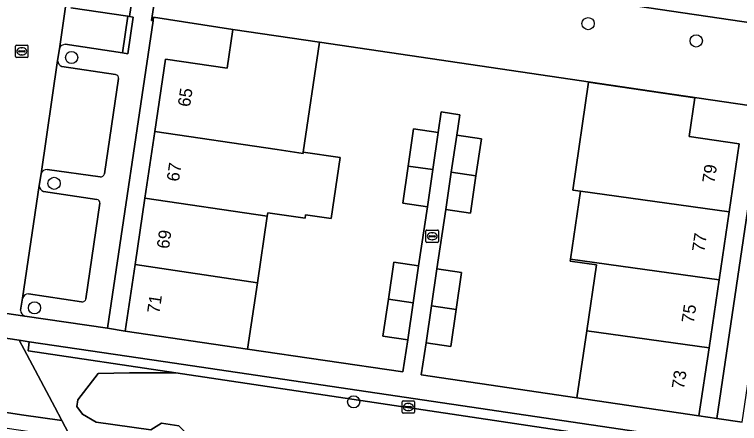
# Model space of a CAD drawing. Extents: x 164148 to 165261, y 382513 to 383432.
# Drawn here: x 164601.5 to 164659.7, y 383179.3 to 383212.1 of the extents above; entities that cross this region are included whole.
import ezdxf

# ---------------------------------------------------------------- set-up
doc = ezdxf.new("R2010")
doc.units = 0
for name, color, linetype in [('IMGEO_Boom', 7, 'Continuous'), ('IMGEO_Erf', 7, 'Continuous'), ('IMGEO_Greppel_droge_sloot', 7, 'Continuous'), ('IMGEO_Groenvoorziening', 7, 'Continuous'), ('IMGEO_Haag', 7, 'Continuous'), ('IMGEO_Kolk', 7, 'Continuous'), ('IMGEO_Muur', 7, 'Continuous'), ('IMGEO_Pand', 7, 'Continuous'), ('IMGEO_Pand_nummerreeks', 7, 'Continuous'), ('IMGEO_Parkeervlak_open', 7, 'Continuous'), ('IMGEO_Rijbaan_lokaal_open', 7, 'Continuous'), ('IMGEO_Voetpad_open', 7, 'Continuous')]:
    doc.layers.add(name, color=color, linetype=linetype)

msp = doc.modelspace()

# ---------------------------------------------------------------- linework, layer by layer
at = {"layer": 'IMGEO_Boom'}
for centre in [(164647.513, 383211.392), (164656.186, 383210.006), (164606.105, 383208.676), (164604.697, 383198.589), (164603.124, 383188.608), (164628.716, 383181.074)]:
    msp.add_circle(centre, 0.489, dxfattribs=at)
at = {"layer": 'IMGEO_Erf'}
for points in [[(164619.038, 383210.933), (164612.671, 383211.899), (164612.63, 383211.627), (164608.973, 383186.975), (164610.405, 383186.739), (164611.196, 383192.074), (164611.987, 383197.408), (164612.779, 383202.743), (164613.641, 383208.555), (164618.573, 383207.821)], [(164646.897, 383197.959), (164646.286, 383198.044), (164647.557, 383206.688), (164656.08, 383205.434), (164655.624, 383202.337), (164659.628, 383201.748), (164658.822, 383196.299), (164658.016, 383190.85), (164657.21, 383185.402), (164656.404, 383179.953), (164657.821, 383179.746), (164661.52, 383204.678), (164653.323, 383205.87), (164625.972, 383209.916), (164624.679, 383201.092), (164627.624, 383200.656), (164626.901, 383195.773), (164624.859, 383196.076), (164624.816, 383195.786), (164621.825, 383196.229), (164621.785, 383195.961), (164620.996, 383190.626), (164620.206, 383185.292), (164632.652, 383183.466), (164633.051, 383186.042), (164631.069, 383186.334), (164631.508, 383189.302), (164631.947, 383192.271), (164633.926, 383191.98), (164634.63, 383196.719), (164632.652, 383197.009), (164633.087, 383199.978), (164633.522, 383202.947), (164635.501, 383202.656), (164635.745, 383204.323), (164637.235, 383204.086), (164636.991, 383202.448), (164638.969, 383202.152), (164638.524, 383199.179), (164638.08, 383196.206), (164636.102, 383196.502), (164635.395, 383191.746), (164637.374, 383191.455), (164636.938, 383188.487), (164636.502, 383185.519), (164634.522, 383185.815), (164634.14, 383183.241), (164646.607, 383181.395), (164647.4, 383186.768), (164648.18, 383192.059), (164646.071, 383192.361), (164646.093, 383192.51)]]:
    msp.add_lwpolyline(points, close=True, dxfattribs=at)
at = {"layer": 'IMGEO_Greppel_droge_sloot'}
for points in [[(164614.468, 383183.396), (164610.738, 383183.406), (164608.245, 383183.356), (164606.611, 383181.244), (164606.53, 383180.706), (164606.976, 383180.087), (164608.081, 383179.454), (164612.464, 383178.834), (164613.319, 383179.36), (164614.693, 383179.16), (164615.59, 383178.293), (164641.818, 383174.511)], [(164646.252, 383173.695), (164653.673, 383172.627), (164654.515, 383172.881), (164655.204, 383173.595), (164655.274, 383174.157), (164655.422, 383175.313), (164655.009, 383176.365), (164653.509, 383177.165), (164651.807, 383177.82), (164630.894, 383180.943), (164614.468, 383183.396)]]:
    msp.add_lwpolyline(points, dxfattribs=at)
at = {"layer": 'IMGEO_Groenvoorziening'}
for points in [[(164606.029, 383212.667), (164610.617, 383211.988), (164610.746, 383211.965), (164611.741, 383218.681), (164610.746, 383218.807)], [(164614.693, 383179.16), (164613.319, 383179.36), (164612.464, 383178.834), (164608.081, 383179.454), (164606.976, 383180.087), (164606.53, 383180.706), (164606.611, 383181.244), (164608.245, 383183.356), (164610.738, 383183.406), (164614.468, 383183.396), (164602.631, 383185.164), (164602.709, 383185.888), (164601.912, 383186.006), (164602.297, 383185.279), (164604.751, 383180.635), (164605.317, 383179.566), (164605.859, 383178.549)]]:
    msp.add_lwpolyline(points, dxfattribs=at)
for points in [[(164637.668, 383214.862), (164613.544, 383218.419), (164612.515, 383211.648), (164612.63, 383211.627), (164612.671, 383211.899), (164619.038, 383210.933), (164625.972, 383209.916), (164653.323, 383205.87), (164661.52, 383204.678), (164662.565, 383211.164)], [(164653.706, 383178.336), (164613.439, 383184.306), (164602.709, 383185.888), (164602.631, 383185.164), (164614.468, 383183.396), (164630.894, 383180.943), (164651.807, 383177.82), (164659.358, 383176.693), (164659.384, 383176.872), (164659.475, 383177.492)]]:
    msp.add_lwpolyline(points, close=True, dxfattribs=at)
at = {"layer": 'IMGEO_Haag'}
msp.add_lwpolyline([(164613.439, 383184.306), (164602.709, 383185.888), (164602.631, 383185.164), (164614.468, 383183.396), (164630.894, 383180.943), (164651.807, 383177.82), (164659.358, 383176.693), (164659.384, 383176.872), (164659.475, 383177.492), (164653.706, 383178.336)], close=True, dxfattribs=at)
at = {"layer": 'IMGEO_Kolk'}
for p, q in [((164601.606, 383208.747), (164601.606, 383209.599)), ((164601.681, 383209.673), (164602.533, 383209.673)), ((164602.607, 383209.599), (164602.607, 383208.747)), ((164601.865, 383209.167), (164601.865, 383209.179)), ((164602.303, 383209.13), (164601.905, 383209.13)), ((164601.908, 383209.216), (164602.306, 383209.216)), ((164602.094, 383209.453), (164602.119, 383209.453)), ((164602.349, 383209.179), (164602.349, 383209.167)), ((164602.533, 383208.673), (164601.681, 383208.673)), ((164602.117, 383208.893), (164602.092, 383208.893)), ((164634.514, 383193.92), (164634.514, 383194.772)), ((164634.589, 383194.846), (164635.441, 383194.846)), ((164635.002, 383194.626), (164635.027, 383194.626)), ((164635.515, 383194.772), (164635.515, 383193.92)), ((164634.773, 383194.34), (164634.773, 383194.352)), ((164635.211, 383194.303), (164634.813, 383194.303)), ((164634.816, 383194.389), (164635.214, 383194.389)), ((164635.025, 383194.066), (164635, 383194.066)), ((164635.257, 383194.352), (164635.257, 383194.34)), ((164635.441, 383193.846), (164634.589, 383193.846)), ((164632.601, 383180.233), (164632.601, 383181.085)), ((164632.676, 383181.159), (164633.528, 383181.159)), ((164633.602, 383181.085), (164633.602, 383180.233)), ((164632.86, 383180.653), (164632.86, 383180.665)), ((164633.298, 383180.616), (164632.9, 383180.616)), ((164632.903, 383180.702), (164633.301, 383180.702)), ((164633.089, 383180.939), (164633.114, 383180.939)), ((164633.344, 383180.665), (164633.344, 383180.653)), ((164633.528, 383180.159), (164632.676, 383180.159)), ((164633.112, 383180.379), (164633.087, 383180.379))]:
    msp.add_line(p, q, dxfattribs=at)
for points in [[(164601.606, 383208.747), (164601.606, 383209.599)], [(164601.681, 383209.673), (164602.533, 383209.673)], [(164602.607, 383209.599), (164602.607, 383208.747)], [(164602.533, 383208.673), (164601.681, 383208.673)], [(164634.514, 383193.92), (164634.514, 383194.772)], [(164634.589, 383194.846), (164635.441, 383194.846)], [(164635.515, 383194.772), (164635.515, 383193.92)], [(164635.441, 383193.846), (164634.589, 383193.846)], [(164632.601, 383180.233), (164632.601, 383181.085)], [(164632.676, 383181.159), (164633.528, 383181.159)], [(164633.602, 383181.085), (164633.602, 383180.233)], [(164633.528, 383180.159), (164632.676, 383180.159)]]:
    msp.add_lwpolyline(points, dxfattribs=at)
for centre, radius, start, end in [((164601.683, 383209.597), 0.0765, 91.55205, 178.44795), ((164601.683, 383209.597), 0.0765, 91.55205, 178.44795), ((164602.531, 383209.597), 0.0765, 1.55205, 88.44795), ((164602.531, 383209.597), 0.0765, 1.55205, 88.44795), ((164601.905, 383209.176), 0.0403, 85.87752, 175.75265), ((164601.902, 383209.166), 0.0366, 178.93798, 274.71019), ((164602.306, 383209.173), 0.043, 264.86636, 352.45326), ((164602.31, 383209.178), 0.0386, 1.73085, 96.63898), ((164601.683, 383208.749), 0.0765, 181.55205, 268.44795), ((164601.683, 383208.749), 0.0765, 181.55205, 268.44795), ((164602.531, 383208.749), 0.0765, 271.55205, 358.44795), ((164602.531, 383208.749), 0.0765, 271.55205, 358.44795), ((164634.591, 383194.77), 0.0765, 91.55205, 178.44795), ((164634.591, 383194.77), 0.0765, 91.55205, 178.44795), ((164635.439, 383194.77), 0.0765, 1.55205, 88.44795), ((164635.439, 383194.77), 0.0765, 1.55205, 88.44795), ((164634.591, 383193.922), 0.0765, 181.55205, 268.44795), ((164634.591, 383193.922), 0.0765, 181.55205, 268.44795), ((164634.813, 383194.349), 0.0403, 85.87752, 175.75265), ((164634.81, 383194.339), 0.0366, 178.93798, 274.71019), ((164635.214, 383194.346), 0.043, 264.86636, 352.45326), ((164635.218, 383194.351), 0.0386, 1.73085, 96.63898), ((164635.439, 383193.922), 0.0765, 271.55205, 358.44795), ((164635.439, 383193.922), 0.0765, 271.55205, 358.44795), ((164632.678, 383181.083), 0.0765, 91.55205, 178.44795), ((164632.678, 383181.083), 0.0765, 91.55205, 178.44795), ((164633.526, 383181.083), 0.0765, 1.55205, 88.44795), ((164633.526, 383181.083), 0.0765, 1.55205, 88.44795), ((164632.9, 383180.662), 0.0403, 85.87752, 175.75265), ((164632.897, 383180.652), 0.0366, 178.93798, 274.71019), ((164633.301, 383180.659), 0.043, 264.86636, 352.45326), ((164633.305, 383180.664), 0.0386, 1.73085, 96.63898), ((164632.678, 383180.235), 0.0765, 181.55205, 268.44795), ((164632.678, 383180.235), 0.0765, 181.55205, 268.44795), ((164633.526, 383180.235), 0.0765, 271.55205, 358.44795), ((164633.526, 383180.235), 0.0765, 271.55205, 358.44795)]:
    msp.add_arc(centre, radius, start, end, dxfattribs=at)
for centre, major_axis, ratio, start_param, end_param in [((164602.093, 383209.173), (-0.387, 0.002), 0.722429, 4.712389, 7.853982), ((164602.118, 383209.173), (-0.39, 0.002), 0.717154, 1.570796, 4.712389), ((164635.001, 383194.346), (-0.387, 0.002), 0.722429, 4.712389, 7.853982), ((164635.026, 383194.346), (-0.39, 0.002), 0.717154, 1.570796, 4.712389), ((164633.088, 383180.659), (-0.387, 0.002), 0.722429, 4.712389, 7.853982), ((164633.113, 383180.659), (-0.39, 0.002), 0.717154, 1.570796, 4.712389)]:
    msp.add_ellipse(centre, major_axis=major_axis, ratio=ratio, start_param=start_param, end_param=end_param, dxfattribs=at)
at = {"layer": 'IMGEO_Muur'}
for points in [[(164619.038, 383210.933), (164612.671, 383211.899)], [(164625.972, 383209.916), (164653.323, 383205.87)], [(164661.52, 383204.678), (164653.323, 383205.87)], [(164632.652, 383183.466), (164620.206, 383185.292)], [(164646.607, 383181.395), (164634.14, 383183.241)]]:
    msp.add_lwpolyline(points, dxfattribs=at)
at = {"layer": 'IMGEO_Pand'}
for points in [[(164625.972, 383209.916), (164619.038, 383210.933), (164618.573, 383207.821), (164613.641, 383208.555), (164612.779, 383202.743), (164622.575, 383201.295), (164624.665, 383200.994), (164624.679, 383201.092)], [(164659.628, 383201.748), (164655.624, 383202.337), (164656.08, 383205.434), (164647.557, 383206.688), (164646.286, 383198.044), (164646.897, 383197.959), (164658.822, 383196.299)], [(164624.679, 383201.092), (164624.665, 383200.994), (164622.575, 383201.295), (164612.779, 383202.743), (164611.987, 383197.408), (164621.785, 383195.961), (164621.825, 383196.229), (164624.816, 383195.786), (164624.859, 383196.076), (164626.901, 383195.773), (164627.624, 383200.656)], [(164635.501, 383202.656), (164633.522, 383202.947), (164633.087, 383199.978), (164635.066, 383199.688)], [(164636.991, 383202.448), (164636.546, 383199.475), (164638.524, 383199.179), (164638.969, 383202.152)], [(164635.066, 383199.688), (164633.087, 383199.978), (164632.652, 383197.009), (164634.63, 383196.719)], [(164638.524, 383199.179), (164636.546, 383199.475), (164636.102, 383196.502), (164638.08, 383196.206)], [(164658.822, 383196.299), (164646.897, 383197.959), (164646.093, 383192.51), (164658.016, 383190.85)], [(164621.785, 383195.961), (164611.987, 383197.408), (164611.196, 383192.074), (164620.996, 383190.626)], [(164633.926, 383191.98), (164631.947, 383192.271), (164631.508, 383189.302), (164633.489, 383189.011)], [(164658.016, 383190.85), (164646.093, 383192.51), (164646.071, 383192.361), (164648.18, 383192.059), (164647.4, 383186.768), (164657.21, 383185.402)], [(164620.996, 383190.626), (164611.196, 383192.074), (164610.405, 383186.739), (164620.206, 383185.292)], [(164635.395, 383191.746), (164634.959, 383188.781), (164636.938, 383188.487), (164637.374, 383191.455)], [(164633.489, 383189.011), (164631.508, 383189.302), (164631.069, 383186.334), (164633.051, 383186.042)], [(164636.938, 383188.487), (164634.959, 383188.781), (164634.522, 383185.815), (164636.502, 383185.519)], [(164657.21, 383185.402), (164647.4, 383186.768), (164646.607, 383181.395), (164656.404, 383179.953)]]:
    msp.add_lwpolyline(points, close=True, dxfattribs=at)
at = {"layer": 'IMGEO_Parkeervlak_open'}
for points in [[(164605.67, 383213.125), (164605.131, 383209.378)], [(164610.617, 383211.988), (164606.029, 383212.667)], [(164605.596, 383209.737), (164610.18, 383209.062), (164610.617, 383211.988)], [(164604.985, 383208.431), (164603.659, 383199.357)], [(164609.619, 383207.315), (164605.321, 383207.961)], [(164608.73, 383199.359), (164609.865, 383206.984)], [(164604.137, 383199.71), (164608.384, 383199.101)], [(164603.512, 383198.415), (164602.171, 383189.385)], [(164608.117, 383197.292), (164603.854, 383197.931)], [(164607.248, 383189.341), (164608.378, 383196.991)], [(164602.66, 383189.721), (164606.896, 383189.093)]]:
    msp.add_lwpolyline(points, dxfattribs=at)
msp.add_lwpolyline([(164611.052, 383211.91), (164610.746, 383211.965), (164610.617, 383211.988), (164610.18, 383209.062), (164610.616, 383208.973)], close=True, dxfattribs=at)
for centre, radius, start, end in [((164605.614, 383209.233), 0.504, 92.00893, 163.33043), ((164605.506, 383208.448), 0.521, 181.91954, 249.20193), ((164609.563, 383207.017), 0.303, 353.81799, 79.42165), ((164604.141, 383199.204), 0.506, 90.46146, 162.42981), ((164608.427, 383199.405), 0.307, 262.00553, 351.41566), ((164604.039, 383198.425), 0.527, 181.05771, 249.43323), ((164608.082, 383196.998), 0.296, 358.6748, 83.18294), ((164602.624, 383189.25), 0.472, 85.57807, 163.40914), ((164606.948, 383189.393), 0.304, 260.10836, 350.22451)]:
    msp.add_arc(centre, radius, start, end, dxfattribs=at)
at = {"layer": 'IMGEO_Rijbaan_lokaal_open'}
for points in [[(164602.016, 383188.421), (164602.171, 383189.385), (164603.512, 383198.415), (164603.659, 383199.357), (164604.985, 383208.431), (164605.131, 383209.378), (164605.67, 383213.125), (164605.687, 383213.224), (164605.822, 383214.068), (164606.002, 383215.195)], [(164595.678, 383188.918), (164597.635, 383188.632), (164602.346, 383187.943)]]:
    msp.add_lwpolyline(points, dxfattribs=at)
for points in [[(164602.297, 383185.279), (164601.912, 383186.006), (164595.665, 383186.93), (164594.994, 383186.254), (164590.513, 383181.741), (164599.319, 383180.447), (164602.085, 383180.04), (164605.317, 383179.566), (164604.751, 383180.635)], [(164590.513, 383181.741), (164589.709, 383180.906), (164589.649, 383180.622), (164599.464, 383179.181), (164605.819, 383178.248), (164605.859, 383178.549), (164605.317, 383179.566), (164602.085, 383180.04), (164599.319, 383180.447)]]:
    msp.add_lwpolyline(points, close=True, dxfattribs=at)
msp.add_arc((164602.531, 383188.424), 0.515, 180.30475, 248.93583, dxfattribs=at)
at = {"layer": 'IMGEO_Voetpad_open'}
for points in [[(164612.63, 383211.627), (164612.515, 383211.648), (164613.544, 383218.419), (164611.741, 383218.681), (164610.746, 383211.965), (164611.052, 383211.91), (164610.616, 383208.973), (164610.18, 383209.062), (164605.596, 383209.737)], [(164610.746, 383218.807), (164611.741, 383218.681), (164613.544, 383218.419), (164637.668, 383214.862), (164662.565, 383211.164), (164664.371, 383210.908), (164666.141, 383210.654)], [(164602.346, 383187.943), (164608.973, 383186.975), (164612.63, 383211.627)], [(164605.131, 383209.378), (164604.985, 383208.431)], [(164605.321, 383207.961), (164609.619, 383207.315)], [(164609.865, 383206.984), (164608.73, 383199.359)], [(164659.857, 383179.434), (164657.821, 383179.746), (164656.404, 383179.953), (164646.607, 383181.395), (164634.14, 383183.241), (164634.522, 383185.815), (164634.959, 383188.781), (164635.395, 383191.746), (164636.102, 383196.502), (164636.546, 383199.475), (164636.991, 383202.448), (164637.235, 383204.086), (164635.745, 383204.323), (164635.501, 383202.656), (164635.066, 383199.688), (164634.63, 383196.719), (164633.926, 383191.98), (164633.489, 383189.011), (164633.051, 383186.042), (164632.652, 383183.466), (164620.206, 383185.292), (164610.405, 383186.739), (164608.973, 383186.975), (164602.346, 383187.943), (164597.635, 383188.632)], [(164608.384, 383199.101), (164604.137, 383199.71)], [(164603.659, 383199.357), (164603.512, 383198.415)], [(164603.854, 383197.931), (164608.117, 383197.292)], [(164608.378, 383196.991), (164607.248, 383189.341)], [(164556.788, 383192.585), (164562.196, 383191.777), (164563.531, 383191.613), (164566.178, 383191.288), (164585.681, 383188.394), (164590.121, 383187.743), (164595.665, 383186.93), (164601.912, 383186.006), (164602.709, 383185.888), (164613.439, 383184.306), (164653.706, 383178.336)], [(164602.171, 383189.385), (164602.016, 383188.421)], [(164606.896, 383189.093), (164602.66, 383189.721)]]:
    msp.add_lwpolyline(points, dxfattribs=at)
msp.add_lwpolyline([(164663.075, 383201.1), (164662.639, 383201.166), (164663.088, 383204.211), (164663.527, 383204.145), (164663.701, 383205.312), (164663.541, 383205.336), (164664.371, 383210.908), (164662.565, 383211.164), (164661.52, 383204.678), (164657.821, 383179.746), (164659.857, 383179.434)], close=True, dxfattribs=at)
for centre, radius, start, end in [((164605.614, 383209.233), 0.504, 92.00893, 163.33043), ((164605.506, 383208.448), 0.521, 181.91954, 249.20193), ((164609.563, 383207.017), 0.303, 353.81799, 79.42165), ((164604.141, 383199.204), 0.506, 90.46146, 162.42981), ((164608.427, 383199.405), 0.307, 262.00553, 351.41566), ((164604.039, 383198.425), 0.527, 181.05771, 249.43323), ((164608.082, 383196.998), 0.296, 358.6748, 83.18294), ((164602.624, 383189.25), 0.472, 85.57807, 163.40914), ((164606.948, 383189.393), 0.304, 260.10836, 350.22451), ((164602.531, 383188.424), 0.515, 180.30475, 248.93583)]:
    msp.add_arc(centre, radius, start, end, dxfattribs=at)

# ---------------------------------------------------------------- texts
at = {"layer": 'IMGEO_Pand_nummerreeks'}
for s, rotation, p in [('65', 81.56627, (164615.592, 383204.676)), ('67', 81.56627, (164614.704, 383198.688)), ('79', 81.58919, (164657.639, 383198.556)), ('69', 81.56627, (164613.905, 383193.298)), ('77', 81.58919, (164656.825, 383193.046)), ('71', 81.56627, (164613.135, 383188.11)), ('75', 81.58919, (164655.98, 383187.338)), ('73', 81.58919, (164655.198, 383182.049))]:
    msp.add_text(s, height=1, rotation=rotation, dxfattribs=at).set_placement(p)

doc.saveas('drawing.dxf')
